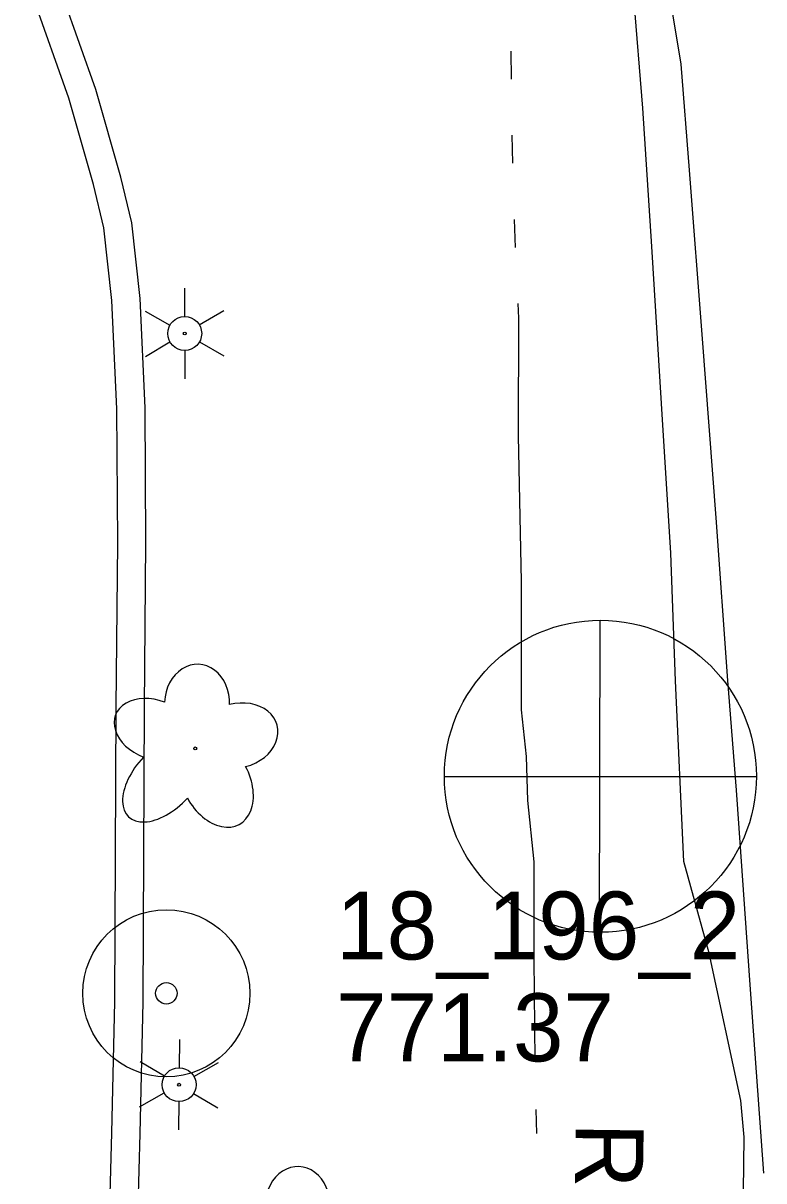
# Model space of a CAD drawing. Extents: x 589250 to 1188077, y 162953 to 363065.
# Drawn here: x 593780.7 to 593846.1, y 185303.9 to 185406.1 of the extents above; entities that cross this region are included whole.
import ezdxf

# ---------------------------------------------------------------- set-up
doc = ezdxf.new("R2010")
doc.units = 0
for name, color, linetype in [('E_DRN_RipRap_Text', 7, 'Continuous'), ('E_DWY', 7, 'Continuous'), ('E_LAND_Vegetation', 7, 'Continuous'), ('E_LTG', 7, 'Continuous'), ('E_MAP_PassPoints', 7, 'Continuous'), ('E_MAP_PhotoCenter', 7, 'Continuous'), ('E_RDWY', 7, 'Continuous'), ('E_RDWY_Gravel', 7, 'Continuous'), ('E_WTR_FlowLine', 7, 'Continuous')]:
    doc.layers.add(name, color=color, linetype=linetype)

msp = doc.modelspace()

# ---------------------------------------------------------------- linework, layer by layer
at = {"layer": 'E_DWY'}
for p, q in [((593787.06, 185400.28), (593783.01, 185411.71)), ((593784.68, 185399.51), (593780.65, 185410.88)), ((593789.29, 185392.53), (593787.06, 185400.28)), ((593786.87, 185391.89), (593784.68, 185399.51)), ((593790.26, 185388.49), (593789.29, 185392.53)), ((593787.79, 185388.06), (593786.87, 185391.89)), ((593788.49, 185381.64), (593787.79, 185388.06)), ((593790.98, 185381.83), (593790.26, 185388.49)), ((593791.42, 185372.16), (593790.98, 185381.83)), ((593788.92, 185372.09), (593788.49, 185381.64)), ((593789, 185360.24), (593788.92, 185372.09)), ((593791.5, 185360.24), (593791.42, 185372.16)), ((593788.87, 185345.72), (593789, 185360.24)), ((593791.37, 185345.7), (593791.5, 185360.24)), ((593788.74, 185319.7), (593788.87, 185345.72)), ((593791.24, 185319.67), (593791.37, 185345.7)), ((593788.48, 185308.13), (593788.74, 185319.7)), ((593790.98, 185308.07), (593791.24, 185319.67)), ((593788.06, 185293.13), (593788.48, 185308.13)), ((593790.56, 185293.06), (593790.98, 185308.07))]:
    msp.add_line(p, q, dxfattribs=at)
at = {"layer": 'E_LAND_Vegetation'}
msp.add_circle((593795.85, 185342.08), 0.128, dxfattribs=at)
for centre, major_axis, ratio in [((593796.01, 185346.06), (-0.13, -3.45), 0.832022), ((593792.2, 185343.74), (3.38, -1.3), 0.716896), ((593799.59, 185343.21), (-3.5, -0.91), 0.782863), ((593793.22, 185339.5), (3.25, 3.47), 0.560249), ((593797.73, 185339.09), (-2, 3.72), 0.691916), ((593804.88, 185301.7), (-0.13, -3.45), 0.832022)]:
    msp.add_ellipse(centre, major_axis=major_axis, ratio=ratio, start_param=1.570796, end_param=4.712389, dxfattribs=at)
at = {"layer": 'E_LTG'}
for p, q in [((593794.89, 185382.73), (593794.91, 185380.23)), ((593791.44, 185380.71), (593793.61, 185379.48)), ((593796.21, 185379.49), (593798.37, 185380.75)), ((593791.46, 185376.71), (593793.62, 185377.98)), ((593796.22, 185377.99), (593798.39, 185376.75)), ((593794.93, 185377.23), (593794.94, 185374.73)), ((593794.47, 185316.38), (593794.44, 185313.88)), ((593790.98, 185314.42), (593793.13, 185313.15)), ((593795.73, 185313.11), (593797.91, 185314.34)), ((593790.93, 185310.42), (593793.11, 185311.65)), ((593795.71, 185311.61), (593797.86, 185310.34)), ((593794.4, 185310.88), (593794.37, 185308.38))]:
    msp.add_line(p, q, dxfattribs=at)
for centre, radius in [((593794.92, 185378.73), 1.5), ((593794.92, 185378.73), 0.125), ((593794.42, 185312.38), 1.5), ((593794.42, 185312.38), 0.125)]:
    msp.add_circle(centre, radius, dxfattribs=at)
at = {"layer": 'E_MAP_PassPoints'}
for radius in [7.38, 7.38, 0.945, 0.945]:
    msp.add_circle((593793.3, 185320.45), radius, dxfattribs=at)
at = {"layer": 'E_MAP_PhotoCenter'}
for p, q in [((593831.59, 185353.42), (593831.53, 185326.01)), ((593831.59, 185353.42), (593831.53, 185326.01)), ((593817.91, 185339.61), (593845.36, 185339.6)), ((593817.91, 185339.61), (593845.36, 185339.6))]:
    msp.add_line(p, q, dxfattribs=at)
msp.add_circle((593831.64, 185339.62), 13.78, dxfattribs=at)
msp.add_circle((593831.64, 185339.62), 13.78, dxfattribs=at)
at = {"layer": 'E_RDWY'}
for p, q in [((593838.78, 185402.51), (593837.04, 185413.14)), ((593839.5, 185393.15), (593838.78, 185402.51)), ((593840.67, 185378.27), (593839.5, 185393.15)), ((593841.86, 185362.46), (593840.67, 185378.27)), ((593842.89, 185348.07), (593841.86, 185362.46)), ((593843.67, 185338.38), (593842.89, 185348.07)), ((593844.89, 185320.78), (593843.67, 185338.38)), ((593846.08, 185304.56), (593844.89, 185320.78))]:
    msp.add_line(p, q, dxfattribs=at)
at = {"layer": 'E_RDWY_Gravel'}
for p, q in [((593835.38, 185398.63), (593834.47, 185410.08)), ((593836.19, 185386.4), (593835.38, 185398.63)), ((593837.03, 185372.54), (593836.19, 185386.4)), ((593837.87, 185359.32), (593837.03, 185372.54)), ((593838.28, 185348.04), (593837.87, 185359.32)), ((593839, 185332.1), (593838.28, 185348.04)), ((593841.24, 185324.01), (593839, 185332.1)), ((593844.05, 185310.97), (593841.24, 185324.01)), ((593844.34, 185307.73), (593844.05, 185310.97)), ((593844.29, 185302.97), (593844.34, 185307.73))]:
    msp.add_line(p, q, dxfattribs=at)
at = {"layer": 'E_WTR_FlowLine'}
for p, q in [((593823.78, 185401.19), (593823.75, 185403.67)), ((593823.91, 185393.76), (593823.86, 185396.24)), ((593824.15, 185386.34), (593824.04, 185388.81)), ((593824.44, 185380.07), (593824.38, 185381.39)), ((593824.4, 185369.7), (593824.44, 185380.07)), ((593824.66, 185356.82), (593824.4, 185369.7)), ((593824.67, 185345.49), (593824.66, 185356.82)), ((593825.11, 185341.38), (593824.67, 185345.49)), ((593825.23, 185337.49), (593825.11, 185341.38)), ((593825.8, 185332.05), (593825.23, 185337.49)), ((593825.8, 185323.49), (593825.8, 185332.05)), ((593825.89, 185314.48), (593825.8, 185323.49)), ((593826.03, 185308.06), (593825.96, 185310.2))]:
    msp.add_line(p, q, dxfattribs=at)

# ---------------------------------------------------------------- texts
at = {"layer": 'E_DRN_RipRap_Text'}
msp.add_text('RIPRAP', height=6, rotation=269.2751, dxfattribs=at).set_placement((593829.47, 185309.07))
at = {"layer": 'E_MAP_PassPoints'}
for s, p in [('18_196_2', (593808.3, 185323.44)), ('18_196_2', (593808.3, 185323.44)), ('771.37', (593808.3, 185314.44)), ('771.37', (593808.3, 185314.44))]:
    msp.add_text(s, height=6, dxfattribs=at).set_placement(p)

doc.saveas('drawing.dxf')
